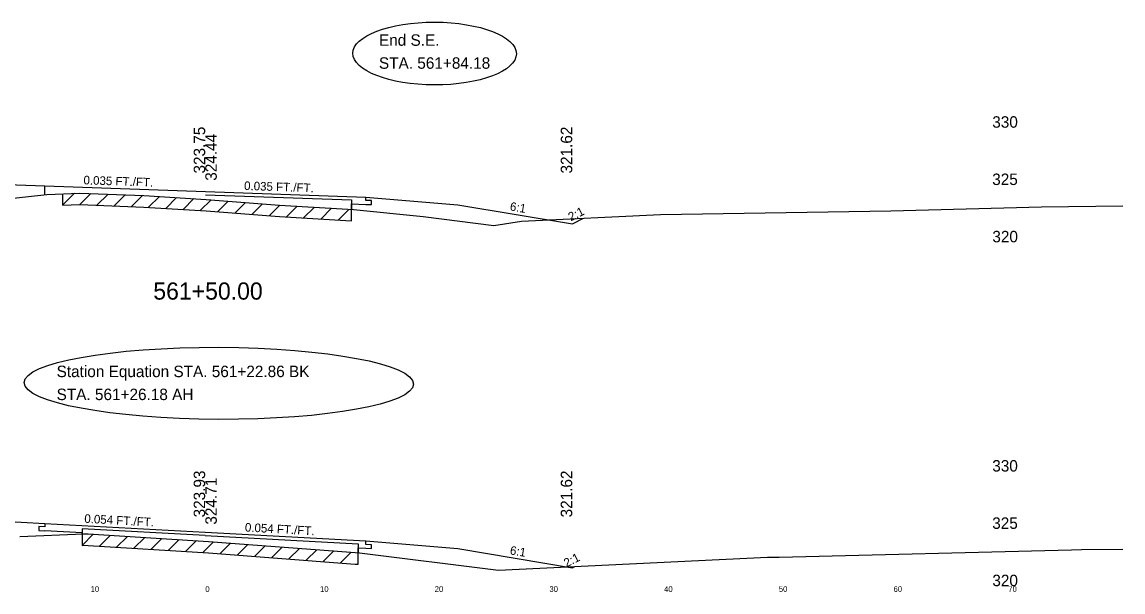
# Model space of a CAD drawing. Extents: x 1000 to 1162, y 999 to 8520.
# Drawn here: x 1064 to 1160, y 8059.5 to 8109.2 of the extents above; entities that cross this region are included whole.
import ezdxf

# ---------------------------------------------------------------- set-up
doc = ezdxf.new("R2010")
doc.units = 0
for name, color, linetype in [('Level 10', 7, 'Continuous'), ('Level 11', 7, 'Continuous'), ('Level 12', 7, 'Continuous'), ('Level 20', 7, 'Continuous'), ('Level 3', 7, 'Continuous'), ('Level 32', 7, 'Continuous'), ('Level 33', 7, 'Continuous'), ('Level 53', 7, 'Continuous'), ('Level 56', 7, 'Continuous'), ('Level 59', 7, 'Continuous'), ('Level 6', 7, 'Continuous'), ('Level 60', 7, 'Continuous'), ('Level 61', 7, 'Continuous'), ('Level 7', 7, 'Continuous')]:
    doc.layers.add(name, color=color, linetype=linetype)

msp = doc.modelspace()

# ---------------------------------------------------------------- linework, layer by layer
at = {"layer": 'Level 11'}
for p, q in [((1066, 8094.151), (1066, 8094.932)), ((1094, 8093.652), (1094, 8093.952)), ((1094.5, 8093.635), (1094, 8093.652)), ((1094, 8093.312), (1094.5, 8093.295)), ((1094.5, 8093.295), (1094.5, 8093.635)), ((1066, 8065.172), (1065.5, 8065.199)), ((1065.5, 8065.199), (1065.5, 8064.859)), ((1066, 8065.472), (1066, 8065.172)), ((1065.5, 8064.859), (1066, 8064.832)), ((1094, 8063.648), (1094, 8063.948)), ((1094.5, 8063.621), (1094, 8063.648)), ((1094, 8063.308), (1094.5, 8063.281)), ((1094.5, 8063.281), (1094.5, 8063.621))]:
    msp.add_line(p, q, dxfattribs=at)
at = {"layer": 'Level 12'}
for p, q in [((1092.733, 8092.862), (1092.733, 8093.357)), ((1092.733, 8093.357), (1094, 8093.312)), ((1069.27, 8064.654), (1066, 8064.832)), ((1069.27, 8064.564), (1069.27, 8064.654)), ((1093.335, 8062.909), (1093.335, 8063.345)), ((1093.335, 8063.345), (1094, 8063.308))]:
    msp.add_line(p, q, dxfattribs=at)
at = {"layer": 'Level 20'}
for centre, major_axis, ratio in [((1099.986, 8106.47), (7.13, -0.021), 0.38434), ((1081.18, 8077.698), (16.97, -0.064), 0.185164)]:
    msp.add_ellipse(centre, major_axis=major_axis, ratio=ratio, dxfattribs=at)
at = {"layer": 'Level 53'}
for p, q in [((1080.011, 8094.142), (1092.733, 8093.697)), ((1092.733, 8093.697), (1092.733, 8092.862)), ((1080, 8064.41), (1069.27, 8064.994)), ((1069.27, 8064.994), (1069.27, 8064.564)), ((1080, 8064.41), (1093.335, 8063.685)), ((1093.335, 8063.685), (1093.335, 8062.909))]:
    msp.add_line(p, q, dxfattribs=at)
at = {"layer": 'Level 59'}
for p, q in [((1066, 8094.932), (1080.011, 8094.442)), ((1080.011, 8094.442), (1094, 8093.952)), ((1066, 8065.472), (1080, 8064.71)), ((1080, 8064.71), (1094, 8063.948))]:
    msp.add_line(p, q, dxfattribs=at)
at = {"layer": 'Level 6'}
for p, q in [((1058, 8095.212), (1066, 8094.932)), ((1094, 8093.952), (1102, 8093.285)), ((1058, 8065.907), (1066, 8065.472)), ((1094, 8063.948), (1102, 8063.282))]:
    msp.add_line(p, q, dxfattribs=at)
at = {"layer": 'Level 60'}
for p, q in [((1062.455, 8093.766), (1066.182, 8094.17)), ((1066.182, 8094.17), (1069.054, 8094.295)), ((1069.054, 8094.295), (1074.64, 8094.079)), ((1074.64, 8094.079), (1080.067, 8093.745)), ((1080.067, 8093.745), (1086.479, 8093.254)), ((1086.479, 8093.254), (1092.928, 8092.85)), ((1139.768, 8092.754), (1152.897, 8093.086)), ((1152.897, 8093.086), (1160, 8093.175)), ((1092.928, 8092.85), (1098.99, 8092.263)), ((1098.99, 8092.263), (1105.156, 8091.48)), ((1107.562, 8091.843), (1119.686, 8092.426)), ((1119.686, 8092.426), (1139.768, 8092.754)), ((1105.156, 8091.48), (1107.562, 8091.843)), ((1063.838, 8064.329), (1069.384, 8064.569)), ((1069.384, 8064.569), (1069.777, 8064.554)), ((1069.777, 8064.554), (1080.278, 8063.908)), ((1080.278, 8063.908), (1092.676, 8062.959)), ((1155.525, 8063.186), (1156.382, 8063.196)), ((1156.382, 8063.196), (1160, 8063.244)), ((1092.676, 8062.959), (1093.064, 8062.935)), ((1093.064, 8062.935), (1093.43, 8062.899)), ((1093.43, 8062.899), (1105.563, 8061.397)), ((1105.563, 8061.397), (1129.017, 8062.525)), ((1129.017, 8062.525), (1130.024, 8062.541)), ((1130.024, 8062.541), (1155.525, 8063.186))]:
    msp.add_line(p, q, dxfattribs=at)
at = {"layer": 'Level 61'}
for p, q in [((1068.598, 8094.275), (1067.552, 8093.23)), ((1067.552, 8094.23), (1067.552, 8093.23)), ((1070.017, 8094.258), (1069.053, 8093.295)), ((1071.518, 8094.2), (1070.554, 8093.237)), ((1073.019, 8094.141), (1072.055, 8093.179)), ((1074.52, 8094.083), (1073.556, 8093.121)), ((1076, 8093.995), (1075.057, 8093.053)), ((1067.552, 8093.23), (1069.054, 8093.295)), ((1069.054, 8093.295), (1074.64, 8093.079)), ((1074.64, 8093.079), (1080.067, 8092.745)), ((1077.501, 8093.903), (1076.558, 8092.961)), ((1079.002, 8093.811), (1078.059, 8092.868)), ((1080.497, 8093.712), (1079.561, 8092.776)), ((1081.991, 8093.598), (1081.062, 8092.669)), ((1083.492, 8093.483), (1082.563, 8092.554)), ((1084.993, 8093.368), (1084.064, 8092.439)), ((1086.494, 8093.253), (1085.565, 8092.324)), ((1088.007, 8093.158), (1087.066, 8092.217)), ((1089.508, 8093.064), (1088.567, 8092.123)), ((1091.009, 8092.97), (1090.068, 8092.029)), ((1080.067, 8092.745), (1086.479, 8092.254)), ((1086.479, 8092.254), (1092.733, 8091.862)), ((1092.51, 8092.876), (1091.569, 8091.935)), ((1092.733, 8091.862), (1092.733, 8092.862)), ((1069.27, 8064.564), (1069.27, 8063.564)), ((1070.233, 8064.526), (1069.27, 8063.564)), ((1071.714, 8064.435), (1070.771, 8063.493)), ((1073.215, 8064.343), (1072.272, 8063.401)), ((1074.716, 8064.25), (1073.773, 8063.308)), ((1076.217, 8064.158), (1075.274, 8063.216)), ((1069.27, 8063.564), (1069.384, 8063.569)), ((1069.384, 8063.569), (1069.777, 8063.554)), ((1069.777, 8063.554), (1080.278, 8062.908)), ((1077.717, 8064.066), (1076.775, 8063.124)), ((1079.218, 8063.974), (1078.276, 8063.032)), ((1080.713, 8063.875), (1079.777, 8062.939)), ((1082.207, 8063.761), (1081.278, 8062.832)), ((1083.708, 8063.646), (1082.778, 8062.717)), ((1085.209, 8063.531), (1084.279, 8062.602)), ((1086.71, 8063.416), (1085.78, 8062.487)), ((1088.21, 8063.301), (1087.281, 8062.372)), ((1080.278, 8062.908), (1092.676, 8061.959)), ((1089.711, 8063.186), (1088.782, 8062.257)), ((1091.212, 8063.071), (1090.283, 8062.142)), ((1092.714, 8062.957), (1091.784, 8062.027)), ((1093.335, 8061.909), (1093.335, 8062.909)), ((1092.676, 8061.959), (1093.064, 8061.935)), ((1093.064, 8061.935), (1093.335, 8061.908))]:
    msp.add_line(p, q, dxfattribs=at)
at = {"layer": 'Level 7'}
for p, q in [((1102, 8093.285), (1112, 8091.619)), ((1112, 8091.619), (1112.969, 8092.103)), ((1102, 8063.282), (1112, 8061.615)), ((1112, 8061.615), (1112.203, 8061.716))]:
    msp.add_line(p, q, dxfattribs=at)

# ---------------------------------------------------------------- texts
at = {"layer": 'Level 10'}
for s, p in [('323.75', (1079.989, 8096.001)), ('323.93', (1079.985, 8066.001))]:
    msp.add_text(s, height=1, rotation=90, dxfattribs=at).set_placement(p)
at = {"layer": 'Level 11'}
for s, p in [(' 330', (1148.232, 8100)), (' 325', (1148.228, 8095)), (' 320', (1148.24, 8090)), (' 330', (1148.232, 8070)), (' 325', (1148.228, 8065)), (' 320', (1148.24, 8060))]:
    msp.add_text(s, height=1, dxfattribs=at).set_placement(p)
at = {"layer": 'Level 20'}
for s, p in [('End S.E.', (1095.136, 8107.146)), ('STA. 561+84.18', (1095.136, 8105.142)), ('Station Equation STA. 561+22.86 BK', (1067.035, 8078.239)), ('STA. 561+26.18 AH', (1067.035, 8076.235))]:
    msp.add_text(s, height=1, dxfattribs=at).set_placement(p)
at = {"layer": 'Level 3'}
msp.add_text('561+50.00', height=1.5, dxfattribs=at).set_placement((1075.465, 8085))
at = {"layer": 'Level 32'}
for s, rotation, p in [('0.035 FT./FT.', 357.99547, (1069.37, 8095.065)), ('0.035 FT./FT.', 357.99486, (1083.37, 8094.574)), ('6:1', 350.53768, (1106.517, 8092.786)), ('2:1', 26.56505, (1111.865, 8091.831)), ('0.054 FT./FT.', 356.88548, (1069.437, 8065.535)), ('0.054 FT./FT.', 356.88513, (1083.437, 8064.774)), ('6:1', 350.53768, (1106.517, 8062.782)), ('2:1', 26.56505, (1111.483, 8061.636))]:
    msp.add_text(s, height=0.75, rotation=rotation, dxfattribs=at).set_placement(p)
at = {"layer": 'Level 33'}
for p in [(1111.987, 8096.005), (1111.987, 8066.001)]:
    msp.add_text('321.62', height=1, rotation=90, dxfattribs=at).set_placement(p)
at = {"layer": 'Level 56'}
for s, p in [('10', (1070, 8059.5)), ('0', (1080, 8059.5)), ('10', (1090, 8059.5)), ('20', (1100, 8059.5)), ('30', (1110, 8059.5)), ('40', (1120, 8059.5)), ('50', (1130, 8059.5)), ('60', (1140, 8059.5)), ('70', (1150, 8059.5))]:
    msp.add_text(s, height=0.5, dxfattribs=at).set_placement(p)
at = {"layer": 'Level 59'}
for s, p in [(' 324.44', (1081, 8095.002)), (' 324.71', (1081.002, 8065))]:
    msp.add_text(s, height=1, rotation=90, dxfattribs=at).set_placement(p)

doc.saveas('drawing.dxf')
